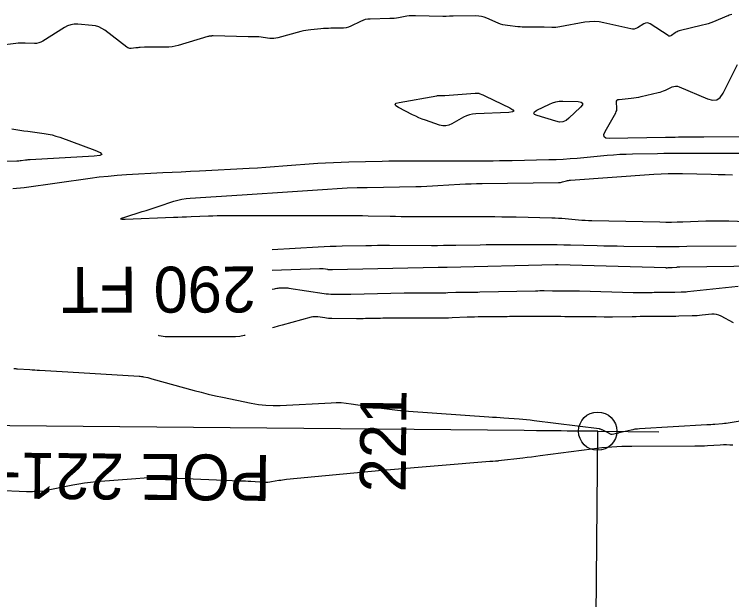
# Model space of a CAD drawing. Extents: x 1768942 to 1774819, y 723037 to 732099.
# Drawn here: x 1770516.6 to 1770610.2, y 731857.8 to 731934.3 of the extents above; entities that cross this region are included whole.
import ezdxf

# ---------------------------------------------------------------- set-up
doc = ezdxf.new("R2010")
doc.units = 0
for name, color, linetype in [('R_Contour Annot', 7, 'Continuous'), ('R_Contours', 7, 'Continuous'), ('R_Horz Alg', 7, 'Continuous'), ('R_Horz Alg Annot', 7, 'Continuous')]:
    doc.layers.add(name, color=color, linetype=linetype)

msp = doc.modelspace()

# ---------------------------------------------------------------- linework, layer by layer
at = {"layer": 'R_Contours'}
for points in [[(1770610.253, 731934.252), (1770610.088, 731934.191), (1770609.923, 731934.128), (1770609.758, 731934.064), (1770609.595, 731933.997), (1770607.852, 731933.281), (1770607.505, 731933.146), (1770607.154, 731933.024), (1770606.798, 731932.916), (1770606.438, 731932.822), (1770603.367, 731932.078), (1770603.23, 731932.037), (1770603.099, 731931.984), (1770602.974, 731931.917), (1770602.856, 731931.838), (1770602.393, 731931.494), (1770602.277, 731931.428), (1770602.159, 731931.404), (1770602.04, 731931.421), (1770601.92, 731931.479), (1770599.591, 731932.994), (1770599.388, 731933.093), (1770599.184, 731933.128), (1770598.979, 731933.099), (1770598.773, 731933.004), (1770597.949, 731932.498), (1770597.74, 731932.394), (1770597.522, 731932.335), (1770597.298, 731932.321), (1770597.066, 731932.352), (1770593.539, 731933.155), (1770592.917, 731933.265), (1770592.294, 731933.31), (1770591.67, 731933.292), (1770591.044, 731933.209), (1770587.793, 731932.615), (1770587.538, 731932.575), (1770587.282, 731932.548), (1770587.025, 731932.534), (1770586.767, 731932.533), (1770585.733, 731932.556), (1770585.475, 731932.561), (1770585.217, 731932.566), (1770584.958, 731932.568), (1770584.699, 731932.57), (1770583.472, 731932.576), (1770583.182, 731932.581), (1770582.891, 731932.593), (1770582.602, 731932.612), (1770582.312, 731932.638), (1770580.98, 731932.775), (1770580.665, 731932.82), (1770580.356, 731932.889), (1770580.053, 731932.981), (1770579.757, 731933.098), (1770578.276, 731933.751), (1770577.927, 731933.883), (1770577.571, 731933.977), (1770577.206, 731934.033), (1770576.834, 731934.05), (1770573.858, 731934.032), (1770573.746, 731934.031), (1770573.635, 731934.027), (1770573.523, 731934.021), (1770573.412, 731934.014), (1770572.966, 731933.979), (1770572.855, 731933.972), (1770572.743, 731933.967), (1770572.632, 731933.966), (1770572.52, 731933.968), (1770568.957, 731934.077), (1770568.676, 731934.078), (1770568.396, 731934.065), (1770568.117, 731934.037), (1770567.839, 731933.995), (1770566.731, 731933.799), (1770566.453, 731933.755), (1770566.174, 731933.722), (1770565.894, 731933.7), (1770565.613, 731933.69), (1770563.055, 731933.642), (1770562.717, 731933.618), (1770562.387, 731933.558), (1770562.066, 731933.462), (1770561.754, 731933.331), (1770560.502, 731932.725), (1770560.199, 731932.598), (1770559.888, 731932.507), (1770559.568, 731932.452), (1770559.241, 731932.432), (1770557.905, 731932.425), (1770557.578, 731932.42), (1770557.25, 731932.407), (1770556.923, 731932.387), (1770556.596, 731932.36), (1770555.29, 731932.237), (1770554.964, 731932.199), (1770554.641, 731932.147), (1770554.321, 731932.082), (1770554.003, 731932.003), (1770550.982, 731931.184), (1770550.724, 731931.127), (1770550.465, 731931.097), (1770550.204, 731931.092), (1770549.941, 731931.113), (1770548.481, 731931.303), (1770548.42, 731931.31), (1770548.358, 731931.315), (1770548.297, 731931.319), (1770548.236, 731931.32), (1770547.99, 731931.325), (1770547.929, 731931.325), (1770547.867, 731931.325), (1770547.806, 731931.323), (1770547.745, 731931.321), (1770547.414, 731931.305), (1770547.338, 731931.302), (1770547.262, 731931.301), (1770547.187, 731931.301), (1770547.111, 731931.302), (1770542.562, 731931.428), (1770542.5, 731931.429), (1770542.438, 731931.428), (1770542.376, 731931.424), (1770542.314, 731931.419), (1770542.067, 731931.394), (1770542.005, 731931.386), (1770541.944, 731931.376), (1770541.884, 731931.362), (1770541.824, 731931.346), (1770537.98, 731930.192), (1770537.58, 731930.088), (1770537.175, 731930.015), (1770536.767, 731929.972), (1770536.354, 731929.959), (1770534.151, 731929.973), (1770534.007, 731929.973), (1770533.863, 731929.97), (1770533.719, 731929.964), (1770533.575, 731929.955), (1770533, 731929.915), (1770532.856, 731929.905), (1770532.712, 731929.893), (1770532.569, 731929.88), (1770532.425, 731929.865), (1770531.815, 731929.802), (1770531.669, 731929.8), (1770531.531, 731929.825), (1770531.401, 731929.876), (1770531.278, 731929.955), (1770528.407, 731932.164), (1770528.023, 731932.419), (1770527.616, 731932.611), (1770527.184, 731932.74), (1770526.728, 731932.807), (1770524.857, 731932.949), (1770524.398, 731932.948), (1770523.957, 731932.877), (1770523.533, 731932.734), (1770523.127, 731932.52), (1770520.31, 731930.748), (1770520.049, 731930.609), (1770519.777, 731930.513), (1770519.494, 731930.459), (1770519.199, 731930.449), (1770517.996, 731930.491), (1770517.695, 731930.496), (1770517.395, 731930.489), (1770517.096, 731930.47), (1770516.797, 731930.438), (1770512.483, 731929.9)], [(1770647.928, 731918.344), (1770606.594, 731918.194), (1770606.178, 731918.192), (1770605.763, 731918.192), (1770605.347, 731918.191), (1770604.932, 731918.191), (1770603.27, 731918.19), (1770602.854, 731918.189), (1770602.439, 731918.187), (1770602.023, 731918.182), (1770601.608, 731918.176), (1770594.237, 731918.049), (1770593.809, 731918.099), (1770593.577, 731918.265), (1770593.542, 731918.548), (1770593.705, 731918.948), (1770595.097, 731921.389), (1770595.172, 731921.546), (1770595.222, 731921.709), (1770595.247, 731921.877), (1770595.247, 731922.051), (1770595.197, 731922.759), (1770595.208, 731922.916), (1770595.267, 731923.033), (1770595.372, 731923.11), (1770595.525, 731923.148), (1770597.132, 731923.311), (1770597.458, 731923.349), (1770597.783, 731923.397), (1770598.105, 731923.455), (1770598.426, 731923.524), (1770600.642, 731924.03), (1770600.881, 731924.092), (1770601.116, 731924.165), (1770601.346, 731924.252), (1770601.572, 731924.35), (1770602.467, 731924.769), (1770602.691, 731924.849), (1770602.917, 731924.878), (1770603.143, 731924.857), (1770603.37, 731924.785), (1770607.092, 731923.198), (1770607.73, 731923.026), (1770608.28, 731923.093), (1770608.742, 731923.4), (1770609.116, 731923.945), (1770610.986, 731927.72)], [(1770516.239, 731919.287), (1770516.765, 731919.202), (1770517.292, 731919.122), (1770517.82, 731919.046), (1770518.348, 731918.974), (1770520.462, 731918.697), (1770520.987, 731918.614), (1770521.505, 731918.501), (1770522.016, 731918.36), (1770522.52, 731918.191), (1770527.109, 731916.503), (1770527.8, 731916.196), (1770528.01, 731915.962), (1770527.74, 731915.8), (1770526.989, 731915.711), (1770518.638, 731915.26), (1770518.492, 731915.25), (1770518.347, 731915.238), (1770518.202, 731915.222), (1770518.058, 731915.203), (1770517.48, 731915.121), (1770517.336, 731915.103), (1770517.191, 731915.09), (1770517.046, 731915.081), (1770516.9, 731915.076), (1770505.845, 731914.911)], [(1770516.404, 731911.499), (1770516.887, 731911.529), (1770517.368, 731911.574), (1770517.848, 731911.635), (1770526.473, 731912.856), (1770527.656, 731913.01), (1770528.842, 731913.139), (1770530.029, 731913.242), (1770531.22, 731913.319), (1770535.986, 731913.576), (1770537.178, 731913.64), (1770538.369, 731913.704), (1770539.561, 731913.767), (1770540.753, 731913.829), (1770547.234, 731914.168), (1770548.335, 731914.228), (1770549.435, 731914.295), (1770550.535, 731914.369), (1770551.634, 731914.448), (1770556.208, 731914.794), (1770557.219, 731914.864), (1770558.231, 731914.92), (1770559.243, 731914.964), (1770560.256, 731914.994), (1770564.61, 731915.097), (1770565.473, 731915.115), (1770566.335, 731915.127), (1770567.198, 731915.135), (1770568.061, 731915.138), (1770578.246, 731915.137), (1770579.081, 731915.139), (1770579.916, 731915.146), (1770580.751, 731915.158), (1770581.586, 731915.173), (1770586.37, 731915.277), (1770587.299, 731915.306), (1770588.227, 731915.35), (1770589.154, 731915.412), (1770590.08, 731915.489), (1770593.994, 731915.852), (1770594.814, 731915.92), (1770595.635, 731915.972), (1770596.456, 731916.01), (1770597.279, 731916.031), (1770600.57, 731916.088), (1770601.392, 731916.1), (1770602.215, 731916.109), (1770603.038, 731916.115), (1770603.861, 731916.117), (1770615.159, 731916.119)], [(1770625.869, 731906.637), (1770609.843, 731907.221), (1770609.096, 731907.241), (1770608.348, 731907.248), (1770607.601, 731907.242), (1770606.853, 731907.222), (1770603.863, 731907.115), (1770603.116, 731907.094), (1770602.368, 731907.083), (1770601.621, 731907.083), (1770600.873, 731907.093), (1770591.969, 731907.276), (1770591.533, 731907.289), (1770591.097, 731907.31), (1770590.662, 731907.338), (1770590.227, 731907.374), (1770588.488, 731907.532), (1770588.053, 731907.568), (1770587.618, 731907.597), (1770587.182, 731907.619), (1770586.746, 731907.633), (1770582.084, 731907.749), (1770581.162, 731907.77), (1770580.239, 731907.785), (1770579.317, 731907.794), (1770578.394, 731907.799), (1770568.531, 731907.816), (1770567.809, 731907.819), (1770567.087, 731907.825), (1770566.365, 731907.835), (1770565.643, 731907.847), (1770562.756, 731907.905), (1770562.034, 731907.917), (1770561.312, 731907.926), (1770560.59, 731907.931), (1770559.868, 731907.933), (1770544.199, 731907.931), (1770543.629, 731907.928), (1770543.06, 731907.919), (1770542.491, 731907.905), (1770541.922, 731907.886), (1770539.647, 731907.796), (1770539.078, 731907.774), (1770538.509, 731907.751), (1770537.94, 731907.729), (1770537.371, 731907.707), (1770531.055, 731907.46), (1770530.616, 731907.462), (1770530.461, 731907.513), (1770530.59, 731907.614), (1770531.002, 731907.763), (1770533.29, 731908.484), (1770533.809, 731908.648), (1770534.326, 731908.815), (1770534.844, 731908.983), (1770535.36, 731909.153), (1770537.425, 731909.837), (1770537.945, 731909.991), (1770538.471, 731910.111), (1770539.003, 731910.197), (1770539.543, 731910.248), (1770546.333, 731910.675), (1770547.646, 731910.759), (1770548.958, 731910.844), (1770550.271, 731910.932), (1770551.583, 731911.023), (1770557.448, 731911.431), (1770558.744, 731911.513), (1770560.041, 731911.578), (1770561.339, 731911.627), (1770562.637, 731911.658), (1770568.985, 731911.772), (1770569.708, 731911.789), (1770570.43, 731911.814), (1770571.153, 731911.846), (1770571.874, 731911.886), (1770574.762, 731912.063), (1770575.484, 731912.102), (1770576.206, 731912.133), (1770576.929, 731912.155), (1770577.652, 731912.168), (1770587.603, 731912.283), (1770587.738, 731912.289), (1770587.871, 731912.303), (1770588.003, 731912.327), (1770588.134, 731912.359), (1770588.655, 731912.505), (1770588.786, 731912.538), (1770588.918, 731912.565), (1770589.051, 731912.585), (1770589.185, 731912.598), (1770600.084, 731913.381), (1770601.015, 731913.436), (1770601.946, 731913.468), (1770602.877, 731913.477), (1770603.809, 731913.463), (1770607.538, 731913.359), (1770608.471, 731913.337), (1770609.403, 731913.32), (1770610.336, 731913.309)], [(1770610.812, 731903.991), (1770604.367, 731903.912), (1770603.372, 731903.902), (1770602.376, 731903.898), (1770601.381, 731903.9), (1770600.386, 731903.907), (1770596.157, 731903.951), (1770595.286, 731903.961), (1770594.414, 731903.975), (1770593.543, 731903.992), (1770592.672, 731904.013), (1770589.187, 731904.101), (1770588.315, 731904.121), (1770587.444, 731904.135), (1770586.573, 731904.144), (1770585.701, 731904.148), (1770580.584, 731904.156), (1770579.788, 731904.155), (1770578.993, 731904.15), (1770578.197, 731904.141), (1770577.401, 731904.128), (1770574.219, 731904.065), (1770573.423, 731904.052), (1770572.627, 731904.043), (1770571.832, 731904.038), (1770571.036, 731904.038), (1770565.552, 731904.053), (1770564.778, 731904.053), (1770564.004, 731904.048), (1770563.23, 731904.039), (1770562.456, 731904.025), (1770559.361, 731903.961), (1770558.587, 731903.941), (1770557.814, 731903.913), (1770557.041, 731903.878), (1770556.268, 731903.836), (1770550.248, 731903.476)], [(1770624.568, 731901.481), (1770603.454, 731901.228), (1770603.348, 731901.225), (1770603.243, 731901.22), (1770603.137, 731901.213), (1770603.032, 731901.203), (1770602.448, 731901.139), (1770602.425, 731901.137), (1770602.401, 731901.135), (1770602.378, 731901.134), (1770602.355, 731901.133), (1770602.261, 731901.13), (1770602.238, 731901.13), (1770602.215, 731901.129), (1770602.191, 731901.129), (1770602.168, 731901.129), (1770602.026, 731901.128), (1770601.996, 731901.128), (1770601.966, 731901.128), (1770601.936, 731901.127), (1770601.906, 731901.127), (1770601.786, 731901.124), (1770601.755, 731901.124), (1770601.725, 731901.124), (1770601.695, 731901.124), (1770601.665, 731901.125), (1770587.581, 731901.524), (1770587.562, 731901.525), (1770587.544, 731901.525), (1770587.525, 731901.525), (1770587.506, 731901.525), (1770587.429, 731901.525), (1770587.395, 731901.526), (1770587.36, 731901.526), (1770587.291, 731901.527), (1770587.273, 731901.527), (1770587.256, 731901.527), (1770587.239, 731901.526), (1770587.221, 731901.526), (1770573.096, 731901.211), (1770573.064, 731901.211), (1770573.032, 731901.21), (1770573, 731901.21), (1770572.968, 731901.21), (1770572.838, 731901.209), (1770572.807, 731901.208), (1770572.776, 731901.208), (1770572.744, 731901.207), (1770572.713, 731901.206), (1770572.587, 731901.2), (1770572.555, 731901.199), (1770572.524, 731901.199), (1770572.492, 731901.198), (1770572.461, 731901.198), (1770572.315, 731901.198), (1770572.28, 731901.198), (1770572.246, 731901.198), (1770572.211, 731901.198), (1770572.176, 731901.198), (1770572.034, 731901.197), (1770571.999, 731901.197), (1770571.964, 731901.196), (1770571.928, 731901.196), (1770571.893, 731901.195), (1770558.121, 731900.893), (1770558.071, 731900.892), (1770558.02, 731900.891), (1770557.969, 731900.891), (1770557.919, 731900.891), (1770557.716, 731900.893), (1770557.665, 731900.894), (1770557.615, 731900.897), (1770557.565, 731900.902), (1770557.515, 731900.909), (1770556.903, 731901.004), (1770556.784, 731901.019), (1770556.665, 731901.029), (1770556.545, 731901.033), (1770556.425, 731901.031), (1770550.255, 731900.78)], [(1770550.262, 731898.341), (1770550.545, 731898.421), (1770550.699, 731898.46), (1770550.854, 731898.489), (1770551.011, 731898.51), (1770551.17, 731898.521), (1770551.806, 731898.547), (1770551.965, 731898.549), (1770552.123, 731898.544), (1770552.281, 731898.531), (1770552.439, 731898.511), (1770557.018, 731897.8), (1770557.307, 731897.76), (1770557.597, 731897.732), (1770557.887, 731897.714), (1770558.179, 731897.707), (1770559.346, 731897.699), (1770559.638, 731897.698), (1770559.93, 731897.699), (1770560.222, 731897.703), (1770560.514, 731897.708), (1770567.462, 731897.86), (1770567.752, 731897.866), (1770568.042, 731897.871), (1770568.332, 731897.874), (1770568.621, 731897.876), (1770569.789, 731897.882), (1770570.075, 731897.883), (1770570.361, 731897.884), (1770570.647, 731897.885), (1770570.932, 731897.885), (1770572.13, 731897.885), (1770572.389, 731897.886), (1770572.648, 731897.89), (1770572.906, 731897.896), (1770573.165, 731897.905), (1770574.199, 731897.947), (1770574.457, 731897.957), (1770574.716, 731897.964), (1770574.975, 731897.969), (1770575.233, 731897.972), (1770576.297, 731897.98), (1770576.561, 731897.983), (1770576.825, 731897.986), (1770577.088, 731897.99), (1770577.352, 731897.996), (1770584.631, 731898.158), (1770584.907, 731898.163), (1770585.183, 731898.166), (1770585.459, 731898.166), (1770585.735, 731898.165), (1770586.84, 731898.153), (1770587.116, 731898.151), (1770587.392, 731898.149), (1770587.668, 731898.147), (1770587.944, 731898.146), (1770589.173, 731898.143), (1770589.469, 731898.141), (1770589.766, 731898.138), (1770590.063, 731898.132), (1770590.359, 731898.125), (1770597.388, 731897.925), (1770597.661, 731897.919), (1770597.934, 731897.916), (1770598.206, 731897.917), (1770598.479, 731897.92), (1770599.57, 731897.941), (1770599.842, 731897.945), (1770600.115, 731897.949), (1770600.388, 731897.952), (1770600.661, 731897.953), (1770601.945, 731897.959), (1770602.157, 731897.96), (1770602.368, 731897.963), (1770602.58, 731897.967), (1770602.791, 731897.972), (1770603.637, 731897.995), (1770603.849, 731898.003), (1770604.06, 731898.015), (1770604.271, 731898.032), (1770604.481, 731898.053), (1770611.068, 731898.768)], [(1770610.473, 731893.963), (1770608.849, 731894.849), (1770608.561, 731894.98), (1770608.264, 731895.063), (1770607.958, 731895.1), (1770607.642, 731895.088), (1770606.36, 731894.949), (1770606.04, 731894.918), (1770605.719, 731894.893), (1770605.397, 731894.874), (1770605.075, 731894.862), (1770603.321, 731894.814), (1770602.921, 731894.804), (1770602.522, 731894.796), (1770602.122, 731894.791), (1770601.722, 731894.788), (1770599.295, 731894.778), (1770598.78, 731894.775), (1770598.264, 731894.77), (1770597.749, 731894.763), (1770597.234, 731894.755), (1770594.68, 731894.707), (1770594.411, 731894.703), (1770594.142, 731894.703), (1770593.873, 731894.706), (1770593.603, 731894.712), (1770592.527, 731894.742), (1770592.258, 731894.749), (1770591.989, 731894.754), (1770591.72, 731894.758), (1770591.45, 731894.759), (1770588.459, 731894.767), (1770587.924, 731894.769), (1770587.39, 731894.772), (1770586.855, 731894.776), (1770586.32, 731894.781), (1770583.734, 731894.807), (1770583.423, 731894.809), (1770583.111, 731894.808), (1770582.799, 731894.805), (1770582.487, 731894.8), (1770581.241, 731894.772), (1770580.929, 731894.766), (1770580.617, 731894.76), (1770580.305, 731894.756), (1770579.994, 731894.753), (1770577.628, 731894.736), (1770577.142, 731894.73), (1770576.657, 731894.72), (1770576.171, 731894.707), (1770575.685, 731894.689), (1770573.743, 731894.61), (1770573.257, 731894.593), (1770572.771, 731894.581), (1770572.286, 731894.574), (1770571.8, 731894.571), (1770569.55, 731894.572), (1770569.013, 731894.572), (1770568.476, 731894.571), (1770567.939, 731894.569), (1770567.402, 731894.567), (1770564.69, 731894.553), (1770564.405, 731894.551), (1770564.12, 731894.547), (1770563.835, 731894.543), (1770563.55, 731894.537), (1770562.41, 731894.512), (1770562.125, 731894.507), (1770561.84, 731894.504), (1770561.555, 731894.503), (1770561.27, 731894.504), (1770558.03, 731894.524), (1770557.803, 731894.53), (1770557.576, 731894.544), (1770557.351, 731894.566), (1770557.125, 731894.597), (1770556.226, 731894.737), (1770556.002, 731894.76), (1770555.779, 731894.759), (1770555.558, 731894.735), (1770555.337, 731894.688), (1770551.57, 731893.671), (1770551.015, 731893.52), (1770550.461, 731893.368), (1770550.276, 731893.317)], [(1770546.698, 731892.325), (1770546.588, 731892.298), (1770546.027, 731892.2), (1770545.46, 731892.141), (1770544.889, 731892.121), (1770537.014, 731892.117), (1770536.254, 731892.155), (1770535.51, 731892.27), (1770535.418, 731892.294)], [(1770516.522, 731888.011), (1770516.642, 731887.996), (1770516.762, 731887.984), (1770516.882, 731887.973), (1770517.003, 731887.964), (1770518.621, 731887.856), (1770518.931, 731887.835), (1770519.241, 731887.816), (1770519.551, 731887.798), (1770519.861, 731887.78), (1770523.549, 731887.576), (1770524.267, 731887.536), (1770524.985, 731887.494), (1770525.703, 731887.451), (1770526.421, 731887.406), (1770532.88, 731886.999), (1770533.022, 731886.987), (1770533.163, 731886.971), (1770533.303, 731886.949), (1770533.443, 731886.922), (1770534.001, 731886.806), (1770534.14, 731886.775), (1770534.278, 731886.743), (1770534.416, 731886.708), (1770534.554, 731886.671), (1770540.039, 731885.141), (1770540.964, 731884.892), (1770541.893, 731884.659), (1770542.826, 731884.442), (1770543.763, 731884.241), (1770547.517, 731883.472), (1770548.458, 731883.31), (1770549.404, 731883.209), (1770550.354, 731883.168), (1770551.308, 731883.188), (1770557.941, 731883.535), (1770558.601, 731883.553), (1770559.26, 731883.538), (1770559.917, 731883.489), (1770560.572, 731883.406), (1770563.793, 731882.916), (1770564.146, 731882.865), (1770564.499, 731882.816), (1770564.853, 731882.772), (1770565.207, 731882.73), (1770566.625, 731882.572), (1770566.979, 731882.534), (1770567.334, 731882.5), (1770567.689, 731882.47), (1770568.045, 731882.443), (1770578.532, 731881.699), (1770579.024, 731881.664), (1770579.517, 731881.629), (1770580.009, 731881.595), (1770580.501, 731881.56), (1770582.471, 731881.423), (1770582.963, 731881.385), (1770583.455, 731881.34), (1770583.945, 731881.288), (1770584.435, 731881.229), (1770592.936, 731880.145), (1770592.965, 731880.14), (1770592.993, 731880.134), (1770593.021, 731880.125), (1770593.048, 731880.116), (1770593.156, 731880.072), (1770593.183, 731880.061), (1770593.21, 731880.05), (1770593.236, 731880.038), (1770593.263, 731880.025), (1770594.166, 731879.583), (1770594.175, 731879.579), (1770594.194, 731879.571), (1770594.204, 731879.567), (1770594.462, 731879.439), (1770594.507, 731879.421), (1770594.553, 731879.411), (1770594.599, 731879.408), (1770594.647, 731879.414), (1770595.248, 731879.535), (1770595.27, 731879.54), (1770595.292, 731879.545), (1770595.313, 731879.551), (1770595.335, 731879.558), (1770595.503, 731879.617), (1770595.509, 731879.619), (1770595.516, 731879.621), (1770595.523, 731879.623), (1770595.53, 731879.625), (1770597.117, 731879.997), (1770597.384, 731880.054), (1770597.654, 731880.099), (1770597.925, 731880.132), (1770598.197, 731880.154), (1770606.999, 731880.672), (1770607.253, 731880.687), (1770607.506, 731880.705), (1770607.759, 731880.723), (1770608.012, 731880.744), (1770609.025, 731880.828), (1770609.277, 731880.852), (1770609.529, 731880.881), (1770609.781, 731880.916), (1770610.031, 731880.956), (1770617.504, 731882.227)], [(1770610.4, 731877.98), (1770609.986, 731878.004), (1770609.572, 731878.013), (1770609.157, 731878.009), (1770608.743, 731877.992), (1770607.085, 731877.896), (1770606.67, 731877.875), (1770606.255, 731877.859), (1770605.84, 731877.849), (1770605.425, 731877.845), (1770597.214, 731877.82), (1770595.896, 731877.795), (1770594.579, 731877.728), (1770593.266, 731877.618), (1770591.956, 731877.466), (1770585.225, 731876.576), (1770584.663, 731876.503), (1770584.101, 731876.432), (1770583.539, 731876.364), (1770582.976, 731876.297), (1770579.785, 731875.928), (1770579.692, 731875.918), (1770579.6, 731875.908), (1770579.507, 731875.9), (1770579.414, 731875.892), (1770579.043, 731875.863), (1770578.951, 731875.856), (1770578.858, 731875.848), (1770578.765, 731875.841), (1770578.672, 731875.833), (1770565.185, 731874.723), (1770565.129, 731874.719), (1770565.073, 731874.714), (1770565.017, 731874.71), (1770564.961, 731874.706), (1770564.624, 731874.681), (1770564.614, 731874.68), (1770552.093, 731873.482), (1770551.851, 731873.456), (1770551.61, 731873.426), (1770551.369, 731873.391), (1770551.129, 731873.352), (1770550.171, 731873.184), (1770549.931, 731873.149), (1770549.69, 731873.128), (1770549.448, 731873.121), (1770549.206, 731873.128), (1770547.479, 731873.23), (1770547.11, 731873.251), (1770546.741, 731873.271), (1770546.372, 731873.288), (1770546.003, 731873.305), (1770536.899, 731873.684), (1770535.782, 731873.713), (1770534.666, 731873.709), (1770533.551, 731873.672), (1770532.436, 731873.601), (1770527.285, 731873.194), (1770526.519, 731873.122), (1770525.756, 731873.025), (1770524.997, 731872.904), (1770524.241, 731872.759), (1770521.225, 731872.132), (1770520.469, 731872), (1770519.709, 731871.916), (1770518.945, 731871.88), (1770518.178, 731871.893), (1770514.236, 731872.084)]]:
    msp.add_lwpolyline(points, dxfattribs=at)
for points in [[(1770577.815, 731923.687), (1770577.905, 731923.646), (1770577.994, 731923.605), (1770578.083, 731923.562), (1770581.258, 731922.034), (1770581.669, 731921.796), (1770581.786, 731921.618), (1770581.608, 731921.501), (1770581.136, 731921.446), (1770576.844, 731921.269), (1770576.415, 731921.226), (1770576, 731921.134), (1770575.599, 731920.993), (1770575.212, 731920.803), (1770573.692, 731919.943), (1770573.308, 731919.773), (1770572.916, 731919.691), (1770572.515, 731919.699), (1770572.106, 731919.795), (1770570.278, 731920.416), (1770569.839, 731920.574), (1770569.407, 731920.749), (1770568.982, 731920.94), (1770568.564, 731921.147), (1770566.715, 731922.107), (1770566.386, 731922.321), (1770566.293, 731922.499), (1770566.435, 731922.641), (1770566.813, 731922.746), (1770571.76, 731923.624), (1770571.846, 731923.638), (1770571.932, 731923.646), (1770572.019, 731923.65), (1770572.106, 731923.65), (1770572.455, 731923.639), (1770572.543, 731923.638), (1770572.63, 731923.638), (1770572.717, 731923.642), (1770572.804, 731923.647), (1770576.764, 731923.957), (1770576.806, 731923.96), (1770576.848, 731923.962), (1770576.89, 731923.964), (1770576.932, 731923.964), (1770577.1, 731923.965), (1770577.141, 731923.964), (1770577.182, 731923.957), (1770577.222, 731923.947), (1770577.261, 731923.932), (1770577.725, 731923.727)], [(1770588.607, 731920.397), (1770588.193, 731920.231), (1770587.749, 731920.192), (1770587.275, 731920.28), (1770584.84, 731921.033), (1770584.507, 731921.178), (1770584.387, 731921.34), (1770584.479, 731921.519), (1770584.784, 731921.716), (1770586.428, 731922.537), (1770586.845, 731922.715), (1770587.274, 731922.838), (1770587.715, 731922.906), (1770588.168, 731922.919), (1770590.212, 731922.855), (1770590.599, 731922.798), (1770590.774, 731922.66), (1770590.738, 731922.439), (1770590.489, 731922.137), (1770588.99, 731920.689)]]:
    msp.add_lwpolyline(points, close=True, dxfattribs=at)
at = {"layer": 'R_Horz Alg'}
msp.add_line((1770588.048, 731363.138), (1770592.741, 731879.815), dxfattribs=at)
for points in [[(1770592.741, 731879.815), (1770472.746, 731880.905)], [(1770584.741, 731879.887), (1770600.74, 731879.742)], [(1770584.741, 731879.887), (1770600.74, 731879.742)]]:
    msp.add_lwpolyline(points, dxfattribs=at)
msp.add_circle((1770592.741, 731879.815), 2.5, dxfattribs=at)

# ---------------------------------------------------------------- texts
at = {"layer": 'R_Contour Annot'}
msp.add_text('290 FT', height=6, rotation=180.15731, dxfattribs=at).set_placement((1770548.151, 731901.329))
at = {"layer": 'R_Horz Alg Annot'}
for s, rotation, p in [('221', 89.47959, (1770567.667, 731871.794)), ('221', 89.47959, (1770567.667, 731871.794)), ('POE 221+90.45', 179.47959, (1770550.082, 731876.702))]:
    msp.add_text(s, height=6, rotation=rotation, dxfattribs=at).set_placement(p)

doc.saveas('drawing.dxf')
